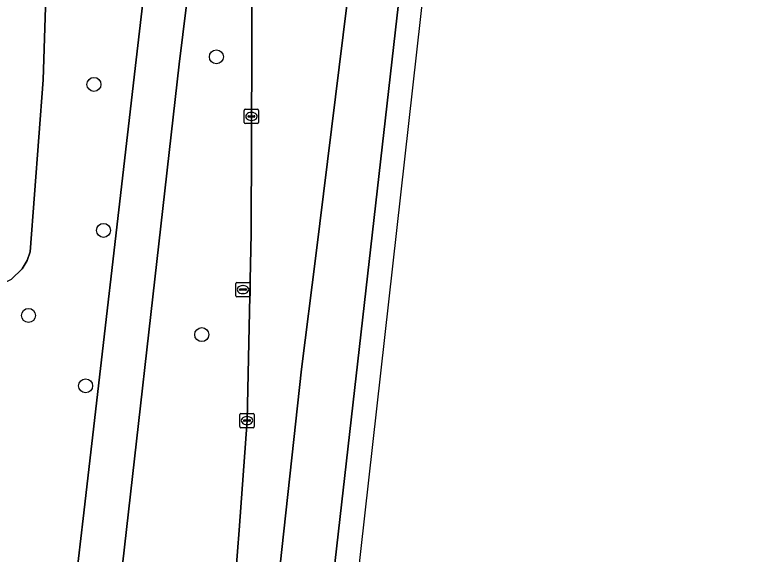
# Model space of a CAD drawing. Extents: x 161354 to 162026, y 386504 to 387460.
# Drawn here: x 161973.5 to 162025, y 387174.6 to 387212.3 of the extents above; entities that cross this region are included whole.
import ezdxf

# ---------------------------------------------------------------- set-up
doc = ezdxf.new("R2010")
doc.units = 0
for name, color, linetype in [('IMGEO_Berm_groen', 7, 'Continuous'), ('IMGEO_Boom', 7, 'Continuous'), ('IMGEO_Fietspad_gesloten', 7, 'Continuous'), ('IMGEO_Groenvoorziening', 7, 'Continuous'), ('IMGEO_Kolk', 7, 'Continuous'), ('IMGEO_Loofbos', 7, 'Continuous'), ('IMGEO_Rijbaan_regionaal_gesloten', 7, 'Continuous'), ('IMGEO_Rioolput', 7, 'Continuous')]:
    doc.layers.add(name, color=color, linetype=linetype)

msp = doc.modelspace()

# ---------------------------------------------------------------- linework, layer by layer
at = {"layer": 'IMGEO_Berm_groen'}
msp.add_lwpolyline([(161988.964, 387173.29), (161989.18, 387176.268), (161989.736, 387183.928), (161990.017, 387197.015), (161990.145, 387230.056), (161990.071, 387238.635), (161989.974, 387250), (161989.587, 387268.78), (161989.305, 387294.615), (161988.463, 387362.123), (161988.353, 387369.465), (161980.119, 387369.455), (161980.303, 387366.729), (161983.244, 387302.004), (161985.596, 387250.075), (161986.103, 387238.934), (161986.735, 387225.932), (161986.235, 387218.896), (161984.988, 387208.872), (161980.02, 387164.98)], dxfattribs=at)
at = {"layer": 'IMGEO_Boom'}
for centre in [(161987.592, 387209.385), (161979.035, 387207.454), (161979.699, 387197.24), (161974.454, 387191.289), (161986.571, 387189.945), (161978.451, 387186.36)]:
    msp.add_circle(centre, 0.489, dxfattribs=at)
at = {"layer": 'IMGEO_Fietspad_gesloten'}
for points in [[(161976.804, 387378.821), (161982.579, 387250), (161982.913, 387242.557), (161983.053, 387239.427), (161983.499, 387229.472), (161983.156, 387219.244), (161982.454, 387213.182), (161981.989, 387209.169), (161978.273, 387177.072), (161977.626, 387171.484)], [(161980.02, 387164.98), (161984.988, 387208.872), (161986.235, 387218.896), (161986.735, 387225.932), (161986.103, 387238.934), (161985.596, 387250.075), (161983.244, 387302.004), (161980.303, 387366.729)]]:
    msp.add_lwpolyline(points, dxfattribs=at)
at = {"layer": 'IMGEO_Groenvoorziening'}
msp.add_lwpolyline([(161967.806, 387196.55), (161966.95, 387194.037), (161970.995, 387193.267), (161971.678, 387193.256), (161972.349, 387193.387), (161973.268, 387193.836), (161974.003, 387194.548), (161974.354, 387195.134), (161974.564, 387195.731), (161975.481, 387207.769), (161976.282, 387232.492), (161976.147, 387240.206), (161976.022, 387247.384), (161975.814, 387250.012), (161975.479, 387253.321), (161975.387, 387254.804), (161975.111, 387256.517), (161974.659, 387258.192), (161974.033, 387259.811), (161973.242, 387261.355)], dxfattribs=at)
at = {"layer": 'IMGEO_Kolk'}
for p, q in [((161989.545, 387204.785), (161989.545, 387205.637)), ((161989.62, 387205.711), (161990.472, 387205.711)), ((161990.033, 387205.491), (161990.058, 387205.491)), ((161990.546, 387205.637), (161990.546, 387204.785)), ((161989.804, 387205.205), (161989.804, 387205.217)), ((161990.242, 387205.168), (161989.844, 387205.168)), ((161989.847, 387205.254), (161990.245, 387205.254)), ((161990.288, 387205.217), (161990.288, 387205.205)), ((161990.472, 387204.711), (161989.62, 387204.711)), ((161990.056, 387204.931), (161990.031, 387204.931)), ((161989.31, 387184.432), (161990.162, 387184.432)), ((161989.235, 387183.506), (161989.235, 387184.358)), ((161989.494, 387183.926), (161989.494, 387183.938)), ((161989.932, 387183.889), (161989.534, 387183.889)), ((161989.537, 387183.975), (161989.935, 387183.975)), ((161989.723, 387184.212), (161989.748, 387184.212)), ((161989.978, 387183.938), (161989.978, 387183.926)), ((161990.236, 387184.358), (161990.236, 387183.506)), ((161990.162, 387183.432), (161989.31, 387183.432)), ((161989.746, 387183.652), (161989.721, 387183.652))]:
    msp.add_line(p, q, dxfattribs=at)
for points in [[(161989.545, 387204.785), (161989.545, 387205.637)], [(161989.62, 387205.711), (161990.472, 387205.711)], [(161990.546, 387205.637), (161990.546, 387204.785)], [(161990.472, 387204.711), (161989.62, 387204.711)], [(161989.31, 387184.432), (161990.162, 387184.432)], [(161989.235, 387183.506), (161989.235, 387184.358)], [(161990.236, 387184.358), (161990.236, 387183.506)], [(161990.162, 387183.432), (161989.31, 387183.432)]]:
    msp.add_lwpolyline(points, dxfattribs=at)
for centre, radius, start, end in [((161989.622, 387205.635), 0.0765, 91.552, 178.448), ((161989.622, 387205.635), 0.0765, 91.552, 178.448), ((161990.47, 387205.635), 0.0765, 1.552, 88.448), ((161990.47, 387205.635), 0.0765, 1.552, 88.448), ((161989.844, 387205.214), 0.0403, 85.8775, 175.7526), ((161989.841, 387205.204), 0.0366, 178.938, 274.7102), ((161990.245, 387205.211), 0.043, 264.8664, 352.4533), ((161990.249, 387205.216), 0.0386, 1.7309, 96.639), ((161989.622, 387204.787), 0.0765, 181.552, 268.448), ((161989.622, 387204.787), 0.0765, 181.552, 268.448), ((161990.47, 387204.787), 0.0765, 271.552, 358.448), ((161990.47, 387204.787), 0.0765, 271.552, 358.448), ((161989.312, 387184.356), 0.0765, 91.552, 178.448), ((161989.312, 387184.356), 0.0765, 91.552, 178.448), ((161990.16, 387184.356), 0.0765, 1.552, 88.448), ((161990.16, 387184.356), 0.0765, 1.552, 88.448), ((161989.534, 387183.935), 0.0403, 85.8775, 175.7526), ((161989.531, 387183.925), 0.0366, 178.938, 274.7102), ((161989.935, 387183.932), 0.043, 264.8664, 352.4533), ((161989.939, 387183.937), 0.0386, 1.7309, 96.639), ((161989.312, 387183.508), 0.0765, 181.552, 268.448), ((161989.312, 387183.508), 0.0765, 181.552, 268.448), ((161990.16, 387183.508), 0.0765, 271.552, 358.448), ((161990.16, 387183.508), 0.0765, 271.552, 358.448)]:
    msp.add_arc(centre, radius, start, end, dxfattribs=at)
for centre, major_axis, ratio, start_param, end_param in [((161990.032, 387205.211), (-0.387, 0.002), 0.722429, 4.712389, 7.853982), ((161990.057, 387205.211), (-0.39, 0.002), 0.717154, 1.570796, 4.712389), ((161989.722, 387183.932), (-0.387, 0.002), 0.722429, 4.712389, 7.853982), ((161989.747, 387183.932), (-0.39, 0.002), 0.717154, 1.570796, 4.712389)]:
    msp.add_ellipse(centre, major_axis=major_axis, ratio=ratio, start_param=start_param, end_param=end_param, dxfattribs=at)
at = {"layer": 'IMGEO_Loofbos'}
for points in [[(161977.626, 387171.484), (161978.273, 387177.072), (161981.989, 387209.169), (161982.454, 387213.182), (161981.352, 387242.496), (161980.923, 387250), (161977.576, 387308.483)], [(161973.242, 387261.355), (161974.033, 387259.811), (161974.659, 387258.192), (161975.111, 387256.517), (161975.387, 387254.804), (161975.479, 387253.321), (161975.814, 387250.012), (161976.022, 387247.384), (161976.147, 387240.206), (161976.282, 387232.492), (161975.481, 387207.769), (161974.564, 387195.731), (161974.354, 387195.134), (161974.003, 387194.548), (161973.268, 387193.836)]]:
    msp.add_lwpolyline(points, dxfattribs=at)
at = {"layer": 'IMGEO_Rijbaan_regionaal_gesloten'}
for points in [[(162003.046, 387237.127), (162004.271, 387250.025), (162006.199, 387267.022), (162015.819, 387353.801), (162019.07, 387383.122), (162022.334, 387411.027), (162023.206, 387418.475), (162019.673, 387418.727), (162019.583, 387417.937), (162015.75, 387382.273), (162012.731, 387355.784), (162005.962, 387296.403), (162002.942, 387268.147), (162001.199, 387250.647), (161999.752, 387237.531), (161994.537, 387195.46), (161993.554, 387187.531), (161989.992, 387155.008), (161978.469, 387049.798), (161981.984, 387049.448), (161991.682, 387137.01)], [(161983.673, 387049.28), (161987.597, 387084.552), (161996.866, 387167.283), (162010.87, 387292.283), (162024.993, 387418.348), (162023.206, 387418.475), (162022.334, 387411.027), (162019.07, 387383.122), (162015.819, 387353.801), (162006.199, 387267.022), (162004.271, 387250.025), (162003.046, 387237.127), (161991.682, 387137.01), (161981.984, 387049.448)]]:
    msp.add_lwpolyline(points, close=True, dxfattribs=at)
for points in [[(161989.992, 387155.008), (161993.554, 387187.531), (161994.537, 387195.46), (161999.752, 387237.531), (162001.199, 387250.647), (162002.942, 387268.147), (162005.962, 387296.403), (162012.731, 387355.784), (162015.75, 387382.273), (162019.583, 387417.937), (162019.673, 387418.727), (162016.301, 387418.968), (162016.114, 387417.296), (162009.532, 387357.837), (162002.731, 387296.398), (162000, 387272.153), (161997.502, 387250), (161996.196, 387238.449)], [(161987.565, 387416.212), (161987.561, 387415.636), (161987.766, 387406.057), (161987.943, 387397.83), (161987.954, 387396.815), (161987.919, 387393.993), (161988.034, 387386.139), (161988.159, 387382.378), (161988.323, 387371.431), (161988.353, 387369.465), (161988.463, 387362.123), (161989.305, 387294.615), (161989.587, 387268.78), (161989.974, 387250), (161990.071, 387238.635), (161990.145, 387230.056), (161990.017, 387197.015), (161989.736, 387183.928), (161989.18, 387176.268), (161988.964, 387173.29)]]:
    msp.add_lwpolyline(points, dxfattribs=at)
at = {"layer": 'IMGEO_Rioolput'}
for p, q in [((161988.951, 387192.671), (161988.951, 387193.523)), ((161989.026, 387193.597), (161989.878, 387193.597)), ((161989.253, 387193.14), (161989.651, 387193.14)), ((161989.439, 387193.377), (161989.464, 387193.377)), ((161989.952, 387193.523), (161989.952, 387192.671)), ((161989.21, 387193.091), (161989.21, 387193.103)), ((161989.648, 387193.054), (161989.25, 387193.054)), ((161989.462, 387192.817), (161989.437, 387192.817)), ((161989.694, 387193.103), (161989.694, 387193.091)), ((161989.878, 387192.597), (161989.026, 387192.597))]:
    msp.add_line(p, q, dxfattribs=at)
for points in [[(161988.951, 387192.671), (161988.951, 387193.523)], [(161989.026, 387193.597), (161989.878, 387193.597)], [(161989.952, 387193.523), (161989.952, 387192.671)], [(161989.878, 387192.597), (161989.026, 387192.597)]]:
    msp.add_lwpolyline(points, dxfattribs=at)
for centre, radius, start, end in [((161989.028, 387193.521), 0.0765, 91.552, 178.448), ((161989.028, 387193.521), 0.0765, 91.552, 178.448), ((161989.25, 387193.1), 0.0403, 85.8775, 175.7526), ((161989.655, 387193.102), 0.0386, 1.7309, 96.639), ((161989.876, 387193.521), 0.0765, 1.552, 88.448), ((161989.876, 387193.521), 0.0765, 1.552, 88.448), ((161989.028, 387192.673), 0.0765, 181.552, 268.448), ((161989.028, 387192.673), 0.0765, 181.552, 268.448), ((161989.247, 387193.09), 0.0366, 178.938, 274.7102), ((161989.651, 387193.097), 0.043, 264.8664, 352.4533), ((161989.876, 387192.673), 0.0765, 271.552, 358.448), ((161989.876, 387192.673), 0.0765, 271.552, 358.448)]:
    msp.add_arc(centre, radius, start, end, dxfattribs=at)
for centre, major_axis, ratio, start_param, end_param in [((161989.438, 387193.097), (-0.387, 0.002), 0.722429, 4.712389, 7.853982), ((161989.463, 387193.097), (-0.39, 0.002), 0.717154, 1.570796, 4.712389)]:
    msp.add_ellipse(centre, major_axis=major_axis, ratio=ratio, start_param=start_param, end_param=end_param, dxfattribs=at)

doc.saveas('drawing.dxf')
